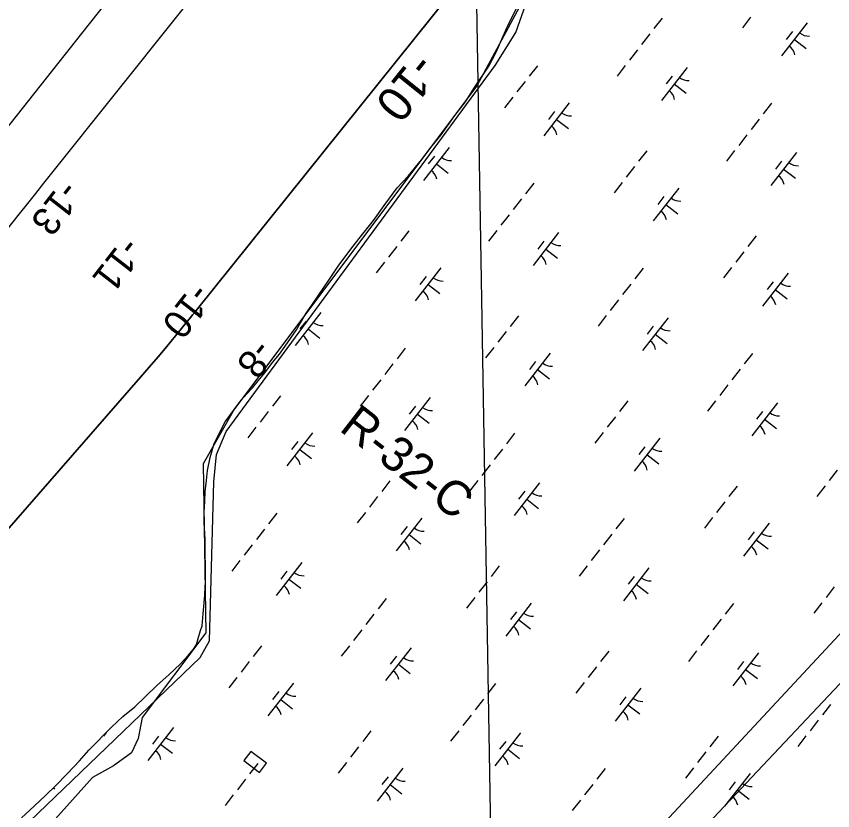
# Model space of a CAD drawing. Extents: x 3888273 to 3909528, y 158682 to 181032.
# Drawn here: x 3903904 to 3904884, y 172801 to 173754 of the extents above; entities that cross this region are included whole.
import ezdxf

# ---------------------------------------------------------------- set-up
doc = ezdxf.new("R2010")
doc.units = 0
for name, color, linetype in [('V-CHAN-DOCK', 7, 'Continuous'), ('V-GRID-MAJR', 7, 'Continuous'), ('V-RIVR-EDGE', 7, 'Continuous'), ('V-RIVR-RANG', 7, 'Continuous'), ('V-RIVR-RANG-IDEN', 7, 'Continuous'), ('V-RRAP-FSHR', 7, 'Continuous'), ('V-TOPO-DPTH', 7, 'Continuous'), ('V-TOPO-MINR', 7, 'Continuous'), ('V-TOPO-MINR-IDEN', 7, 'Continuous'), ('V-UTIL-LINE', 7, 'Continuous'), ('V-WETL-SWMP', 7, 'Continuous')]:
    doc.layers.add(name, color=color, linetype=linetype)

msp = doc.modelspace()

# ---------------------------------------------------------------- linework, layer by layer
at = {"layer": 'V-CHAN-DOCK'}
msp.add_lwpolyline([(3904185.14, 172872.1), (3904176.9, 172861.11), (3904195.65, 172847.04), (3904203.9, 172858.03)], close=True, dxfattribs=at)
at = {"layer": 'V-GRID-MAJR'}
msp.add_spline([(3904558.09, 167799.38), (3904538.27, 168963.98), (3904435.14, 175024.17), (3904428.25, 175428.5)], degree=3, dxfattribs=at)
at = {"layer": 'V-RIVR-EDGE'}
msp.add_lwpolyline([(3904762.85, 174256.21), (3904758.08, 174250.71), (3904712.75, 174172.56), (3904697.12, 174124.1), (3904640.84, 174036.57), (3904581.45, 173952.16), (3904536.12, 173845.87), (3904523.61, 173795.85), (3904456.4, 173670.8), (3904165.66, 173283.16), (3904128.15, 173217.51), (3904131.28, 173014.3), (3904054.68, 172912.7), (3904050, 172887.69), (3904042.18, 172870.5), (3904020.3, 172854.87), (3903995.29, 172840.8), (3903940.58, 172779.84)], dxfattribs=at)
at = {"layer": 'V-RRAP-FSHR'}
msp.add_lwpolyline([(3902466.35, 170877.42), (3902596.49, 171071.95), (3902658.3, 171152.88), (3902704.71, 171211.92), (3903018.72, 171557.62), (3903166.87, 171672.43), (3903285.59, 171793.84), (3903327.09, 171840.64), (3903602.16, 172338.53), (3903762.13, 172628.87), (3903775.89, 172650.57), (3904124.39, 172985.06), (3904135.77, 173004.73), (3904140.83, 173195.62), (3904143.93, 173228.62), (3904155.6, 173256.29), (3904478.63, 173695.58), (3904503.36, 173734.99), (3904568.38, 173920.22), (3904627.61, 174008.46), (3904693.88, 174118.29), (3904723.89, 174185.44), (3904740.73, 174228.43), (3904769.82, 174250.96)], dxfattribs=at)
at = {"layer": 'V-TOPO-DPTH'}
for points in [[(3903868.63, 173590.36), (3903990, 173743.43), (3904051.01, 173820.23), (3904112.12, 173896.95), (3904173.38, 173973.56), (3904234.74, 174050.09), (3904333.49, 174173.03), (3904361.42, 174207.72), (3904389.39, 174242.38), (3904417.43, 174276.97), (3904445.52, 174311.53), (3904538.44, 174425.61)], [(3903868.63, 173590.36), (3903990, 173743.43), (3904051.01, 173820.23), (3904112.12, 173896.95), (3904173.38, 173973.56), (3904234.74, 174050.09), (3904333.49, 174173.03), (3904361.42, 174207.72), (3904389.39, 174242.38), (3904417.43, 174276.97), (3904445.52, 174311.53), (3904538.44, 174425.61)], [(3904753.34, 174263.39), (3904639.87, 174067.01), (3904618.4, 174039.19), (3904581.12, 173979.84), (3904522.19, 173904.52), (3904462.83, 173829.53), (3904403.19, 173754.76), (3904119.62, 173401.31), (3904117.47, 173398.63), (3904115.31, 173395.96), (3904113.14, 173393.3), (3904110.97, 173390.63), (3904094.74, 173370.83), (3904084.39, 173358.32), (3904073.96, 173345.87), (3904063.42, 173333.52), (3904052.8, 173321.24), (3903592.8, 172794.07), (3903139.43, 172139.88), (3902765.16, 171401.22)]]:
    msp.add_lwpolyline(points, dxfattribs=at)
at = {"layer": 'V-TOPO-MINR'}
for points in [[(3903868.63, 173590.36), (3903990, 173743.43), (3904051.01, 173820.23), (3904112.12, 173896.95), (3904173.38, 173973.56), (3904234.74, 174050.09), (3904333.49, 174173.03), (3904361.42, 174207.72), (3904389.39, 174242.38), (3904417.43, 174276.97), (3904445.52, 174311.53), (3904538.44, 174425.61)], [(3902765.16, 171401.22), (3903139.43, 172139.88), (3903592.8, 172794.07), (3904052.8, 173321.24), (3904063.42, 173333.52), (3904073.96, 173345.87), (3904084.39, 173358.32), (3904094.74, 173370.83), (3904110.97, 173390.63), (3904113.14, 173393.3), (3904115.31, 173395.96), (3904117.47, 173398.63), (3904119.62, 173401.31), (3904403.19, 173754.76), (3904462.83, 173829.53), (3904522.19, 173904.52), (3904581.12, 173979.84), (3904618.4, 174039.19), (3904639.87, 174067.01), (3904753.34, 174263.39)], [(3903457.71, 172949.5), (3903907.74, 173517.36), (3903917.45, 173529.6), (3903927.17, 173541.82), (3903936.9, 173554.04), (3903946.63, 173566.25), (3904325.35, 174040.59)]]:
    msp.add_lwpolyline(points, dxfattribs=at)
at = {"layer": 'V-UTIL-LINE'}
for points in [[(3905528.73, 173697.07), (3904376.91, 172459.2), (3904350.43, 172426.1), (3904072.41, 171916.39), (3903483.26, 170883.72), (3902993.41, 170023.17), (3902953.69, 169950.36), (3902854.4, 169652.47), (3902708.76, 169268.53)], [(3902927.21, 169208.96), (3902847.78, 169559.8), (3902827.92, 169778.25), (3902907.35, 170023.17), (3903370.73, 170850.63), (3904006.21, 172022.3), (3904694.65, 172743.84), (3905561.82, 173663.97)]]:
    msp.add_lwpolyline(points, dxfattribs=at)
at = {"layer": 'V-WETL-SWMP'}
for p, q in [((3904494.79, 173745.63), (3904505.15, 173766.11)), ((3904487.52, 173729.89), (3904494.79, 173745.63)), ((3904678.79, 173752.24), (3904668.96, 173739.61)), ((3904785.02, 173753.21), (3904775.2, 173740.58)), ((3904852.86, 173746.41), (3904822.16, 173706.95)), ((3904835.1, 173736.15), (3904827.74, 173726.68)), ((3904479.48, 173711.39), (3904487.52, 173729.89)), ((3904664.05, 173733.3), (3904654.22, 173720.67)), ((3904837.51, 173726.68), (3904851.72, 173715.63)), ((3904471.05, 173694.46), (3904479.48, 173711.39)), ((3904649.31, 173714.36), (3904639.48, 173701.73)), ((3904452.92, 173667.64), (3904471.05, 173694.46)), ((3904529.11, 173695.17), (3904519.28, 173682.54)), ((3904634.57, 173695.41), (3904624.75, 173682.79)), ((3904708.72, 173692.94), (3904678.01, 173653.48)), ((3904514.37, 173676.23), (3904504.55, 173663.6)), ((3904690.96, 173682.68), (3904683.59, 173673.21)), ((3904442.9, 173651.87), (3904452.92, 173667.64)), ((3904693.36, 173673.21), (3904707.57, 173662.16)), ((3904499.63, 173657.29), (3904489.81, 173644.66)), ((3904430.15, 173635.28), (3904442.9, 173651.87)), ((3904567.47, 173650.49), (3904536.77, 173611.03)), ((3904810.07, 173650.1), (3904800.24, 173637.47)), ((3904549.72, 173640.24), (3904542.35, 173630.76)), ((3904413.55, 173612), (3904430.15, 173635.28)), ((3904552.12, 173630.76), (3904566.33, 173619.71)), ((3904795.33, 173631.15), (3904785.5, 173618.53)), ((3904401.17, 173596.98), (3904413.55, 173612)), ((3904780.59, 173612.21), (3904770.77, 173599.58)), ((3904389.97, 173582.37), (3904401.17, 173596.98)), ((3904423.33, 173597.02), (3904392.62, 173557.56)), ((3904660.39, 173593.03), (3904650.56, 173580.4)), ((3904765.85, 173593.27), (3904756.03, 173580.64)), ((3904840, 173590.8), (3904809.29, 173551.34)), ((3904374.12, 173562.62), (3904389.97, 173582.37)), ((3904405.57, 173586.77), (3904398.2, 173577.29)), ((3904822.24, 173580.54), (3904814.87, 173571.07)), ((3904407.98, 173577.29), (3904422.18, 173566.24)), ((3904645.65, 173574.09), (3904635.83, 173561.46)), ((3904824.64, 173571.07), (3904838.85, 173560.01)), ((3904360.95, 173548.39), (3904374.12, 173562.62)), ((3904524.68, 173554.18), (3904514.85, 173541.55)), ((3904630.91, 173555.14), (3904621.09, 173542.52)), ((3904345.11, 173527.46), (3904360.95, 173548.39)), ((3904698.75, 173548.35), (3904668.05, 173508.89)), ((3904509.94, 173535.23), (3904500.12, 173522.61)), ((3904681, 173538.09), (3904673.63, 173528.62)), ((3904332.37, 173509.31), (3904345.11, 173527.46)), ((3904683.4, 173528.62), (3904697.61, 173517.56)), ((3904495.2, 173516.29), (3904485.38, 173503.67)), ((3904318.07, 173491.53), (3904332.37, 173509.31)), ((3904305.31, 173474.95), (3904318.07, 173491.53)), ((3904375, 173497.11), (3904365.18, 173484.48)), ((3904480.47, 173497.35), (3904470.64, 173484.72)), ((3904554.61, 173494.88), (3904523.91, 173455.42)), ((3904791.67, 173490.88), (3904781.85, 173478.26)), ((3904536.85, 173484.62), (3904529.48, 173475.15)), ((3904290.25, 173454.42), (3904305.31, 173474.95)), ((3904360.27, 173478.17), (3904350.44, 173465.54)), ((3904539.26, 173475.15), (3904553.46, 173464.09)), ((3904776.93, 173471.94), (3904767.11, 173459.31)), ((3904278.68, 173437.85), (3904290.25, 173454.42)), ((3904345.53, 173459.23), (3904335.7, 173446.6)), ((3904413.37, 173452.43), (3904382.66, 173412.97)), ((3904655.96, 173452.03), (3904646.14, 173439.4)), ((3904762.19, 173453), (3904752.37, 173440.37)), ((3904395.61, 173442.17), (3904388.24, 173432.7)), ((3904830.04, 173446.2), (3904799.33, 173406.74)), ((3904266.72, 173420.1), (3904278.68, 173437.85)), ((3904398.02, 173432.7), (3904412.22, 173421.64)), ((3904641.22, 173433.09), (3904631.4, 173420.46)), ((3904812.28, 173435.95), (3904804.91, 173426.47)), ((3904814.68, 173426.47), (3904828.89, 173415.42)), ((3904258.62, 173407.87), (3904266.72, 173420.1)), ((3904626.48, 173414.15), (3904616.66, 173401.52)), ((3904250.91, 173396.82), (3904258.62, 173407.87)), ((3904269.22, 173398.96), (3904238.52, 173359.5)), ((3904240.13, 173378.3), (3904250.91, 173396.82)), ((3904506.28, 173394.96), (3904496.46, 173382.34)), ((3904611.75, 173395.21), (3904601.92, 173382.58)), ((3904685.89, 173392.73), (3904655.19, 173353.27)), ((3904251.47, 173388.7), (3904244.1, 173379.23)), ((3904668.13, 173382.48), (3904660.76, 173373)), ((3904229.33, 173362.52), (3904240.13, 173378.3)), ((3904253.87, 173379.23), (3904268.08, 173368.17)), ((3904491.55, 173376.02), (3904481.72, 173363.39)), ((3904670.54, 173373), (3904684.74, 173361.95)), ((3904219.68, 173349.1), (3904229.33, 173362.52)), ((3904370.57, 173356.11), (3904360.75, 173343.49)), ((3904476.81, 173357.08), (3904466.98, 173344.45)), ((3904211.17, 173338.83), (3904219.68, 173349.1)), ((3904544.65, 173350.28), (3904513.94, 173310.82)), ((3904787.24, 173349.89), (3904777.42, 173337.26)), ((3904201.9, 173326.59), (3904211.17, 173338.83)), ((3904355.84, 173337.17), (3904346.01, 173324.54)), ((3904526.89, 173340.03), (3904519.52, 173330.56)), ((3904194.17, 173317.11), (3904201.9, 173326.59)), ((3904529.3, 173330.55), (3904543.5, 173319.5)), ((3904772.5, 173330.95), (3904762.68, 173318.32)), ((3904187.21, 173308.42), (3904194.17, 173317.11)), ((3904341.1, 173318.23), (3904331.27, 173305.6)), ((3904180.62, 173301.3), (3904187.21, 173308.42)), ((3904757.77, 173312), (3904747.94, 173299.38)), ((3904173.65, 173293.78), (3904180.62, 173301.3)), ((3904220.9, 173299.05), (3904211.07, 173286.42)), ((3904326.36, 173299.29), (3904316.53, 173286.66)), ((3904400.5, 173296.81), (3904369.8, 173257.35)), ((3904164.38, 173281.15), (3904173.65, 173293.78)), ((3904382.75, 173286.56), (3904375.38, 173277.09)), ((3904637.56, 173292.82), (3904627.74, 173280.19)), ((3904743.03, 173293.06), (3904733.2, 173280.43)), ((3904817.17, 173290.59), (3904786.47, 173251.13)), ((3904154.34, 173267.73), (3904164.38, 173281.15)), ((3904206.16, 173280.1), (3904196.33, 173267.48)), ((3904385.15, 173277.08), (3904399.36, 173266.03)), ((3904799.41, 173280.33), (3904792.04, 173270.86)), ((3904148.58, 173256.31), (3904154.34, 173267.73)), ((3904622.83, 173273.88), (3904613, 173261.25)), ((3904801.82, 173270.86), (3904816.02, 173259.8)), ((3904141.29, 173241.74), (3904148.58, 173256.31)), ((3904191.42, 173261.16), (3904181.6, 173248.53)), ((3904608.09, 173254.94), (3904598.26, 173242.31)), ((3904259.26, 173254.37), (3904228.56, 173214.9)), ((3904501.85, 173253.97), (3904492.03, 173241.34)), ((3904675.93, 173248.14), (3904645.23, 173208.68)), ((3904136.38, 173224.85), (3904141.29, 173241.74)), ((3904241.5, 173244.11), (3904234.14, 173234.64)), ((3904658.17, 173237.88), (3904650.8, 173228.41)), ((3904243.91, 173234.63), (3904258.12, 173223.58)), ((3904487.12, 173235.03), (3904477.29, 173222.4)), ((3904660.58, 173228.41), (3904674.78, 173217.36)), ((3904133.41, 173209.15), (3904136.38, 173224.85)), ((3904472.38, 173216.08), (3904462.55, 173203.46)), ((3904131.97, 173197.38), (3904133.41, 173209.15)), ((3904889.05, 173209.86), (3904879.22, 173197.23)), ((3904130.54, 173184.05), (3904131.97, 173197.38)), ((3904352.18, 173196.9), (3904342.35, 173184.27)), ((3904457.64, 173197.14), (3904447.82, 173184.52)), ((3904531.78, 173194.67), (3904501.08, 173155.21)), ((3904768.85, 173190.67), (3904759.02, 173178.05)), ((3904874.31, 173190.92), (3904864.48, 173178.29)), ((3904129.88, 173172.68), (3904130.54, 173184.05)), ((3904337.44, 173177.96), (3904327.61, 173165.33)), ((3904514.03, 173184.41), (3904506.66, 173174.94)), ((3904129.23, 173159.36), (3904129.88, 173172.68)), ((3904516.43, 173174.94), (3904530.64, 173163.89)), ((3904754.11, 173171.73), (3904744.28, 173159.11)), ((3904129.37, 173146.83), (3904129.23, 173159.36)), ((3904216.47, 173158.05), (3904206.64, 173145.42)), ((3904322.7, 173159.02), (3904312.88, 173146.39)), ((3904390.54, 173152.22), (3904359.84, 173112.76)), ((3904633.14, 173151.82), (3904623.31, 173139.2)), ((3904739.37, 173152.79), (3904729.54, 173140.16)), ((3904130.36, 173126.47), (3904129.37, 173146.83)), ((3904201.73, 173139.11), (3904191.9, 173126.48)), ((3904372.79, 173141.96), (3904365.42, 173132.49)), ((3904807.21, 173146), (3904776.51, 173106.53)), ((3904375.19, 173132.49), (3904389.4, 173121.44)), ((3904618.4, 173132.88), (3904608.57, 173120.25)), ((3904789.45, 173135.74), (3904782.08, 173126.27)), ((3904130.53, 173110.41), (3904130.36, 173126.47)), ((3904186.99, 173120.17), (3904177.17, 173107.54)), ((3904791.86, 173126.26), (3904806.06, 173115.21)), ((3904130.71, 173093.57), (3904130.53, 173110.41)), ((3904603.66, 173113.94), (3904593.83, 173101.31)), ((3904172.25, 173101.22), (3904162.43, 173088.6)), ((3904246.4, 173098.75), (3904215.69, 173059.29)), ((3904130.9, 173075.16), (3904130.71, 173093.57)), ((3904228.64, 173088.49), (3904221.27, 173079.02)), ((3904483.46, 173094.76), (3904473.63, 173082.13)), ((3904588.92, 173095), (3904579.1, 173082.37)), ((3904663.06, 173092.53), (3904632.36, 173053.06)), ((3904231.04, 173079.02), (3904245.25, 173067.97)), ((3904645.31, 173082.27), (3904637.94, 173072.8)), ((3904129.89, 173059.88), (3904130.57, 173069.68)), ((3904130.57, 173069.68), (3904130.9, 173075.16)), ((3904468.72, 173075.81), (3904458.9, 173063.19)), ((3904647.71, 173072.79), (3904661.92, 173061.74)), ((3904885.39, 173069.59), (3904875.56, 173056.96)), ((3904128.17, 173037.14), (3904129.89, 173059.88)), ((3904347.75, 173055.9), (3904337.92, 173043.28)), ((3904453.98, 173056.87), (3904444.16, 173044.24)), ((3904521.82, 173050.08), (3904491.12, 173010.61)), ((3904764.42, 173049.68), (3904754.59, 173037.05)), ((3904870.65, 173050.65), (3904860.82, 173038.02)), ((3904504.07, 173039.82), (3904496.7, 173030.35)), ((3904126.75, 173023.03), (3904128.17, 173037.14)), ((3904333.01, 173036.96), (3904323.19, 173024.34)), ((3904506.47, 173030.35), (3904520.68, 173019.29)), ((3904749.68, 173030.74), (3904739.85, 173018.11)), ((3904124.85, 173017.13), (3904126.75, 173023.03)), ((3904122.21, 173007.7), (3904124.85, 173017.13)), ((3904318.27, 173018.02), (3904308.45, 173005.39)), ((3904734.94, 173011.8), (3904725.11, 172999.17)), ((3904116.47, 172994.72), (3904119.93, 173000.63)), ((3904119.93, 173000.63), (3904122.21, 173007.7)), ((3904109.89, 172987.21), (3904116.47, 172994.72)), ((3904198.07, 172998.84), (3904188.25, 172986.21)), ((3904303.53, 172999.08), (3904293.71, 172986.45)), ((3904377.68, 172996.61), (3904346.97, 172957.14)), ((3904614.74, 172992.61), (3904604.91, 172979.98)), ((3904720.2, 172992.85), (3904710.38, 172980.23)), ((3904100.6, 172976.93), (3904109.89, 172987.21)), ((3904359.92, 172986.35), (3904352.55, 172976.88)), ((3904794.34, 172990.38), (3904763.64, 172950.92)), ((3904087.41, 172964.64), (3904100.6, 172976.93)), ((3904183.33, 172979.9), (3904173.51, 172967.27)), ((3904362.33, 172976.88), (3904376.53, 172965.82)), ((3904600, 172973.67), (3904590.18, 172961.04)), ((3904776.59, 172980.12), (3904769.22, 172970.65)), ((3904072.27, 172951.17), (3904087.41, 172964.64)), ((3904778.99, 172970.65), (3904793.2, 172959.6)), ((3904168.6, 172960.95), (3904158.77, 172948.33)), ((3904236.44, 172954.16), (3904205.73, 172914.7)), ((3904479.03, 172953.76), (3904469.2, 172941.13)), ((3904585.26, 172954.73), (3904575.44, 172942.1)), ((3904058.7, 172938.1), (3904072.27, 172951.17)), ((3904218.68, 172943.9), (3904211.31, 172934.43)), ((3904653.1, 172947.93), (3904622.4, 172908.47)), ((3904045.9, 172925.82), (3904058.7, 172938.1)), ((3904221.08, 172934.43), (3904235.29, 172923.37)), ((3904464.29, 172934.82), (3904454.47, 172922.19)), ((3904635.35, 172937.67), (3904627.98, 172928.2)), ((3904031.54, 172913.92), (3904045.9, 172925.82)), ((3904637.75, 172928.2), (3904651.96, 172917.15)), ((3904880.96, 172928.59), (3904871.13, 172915.96)), ((3904017.96, 172901.25), (3904031.54, 172913.92)), ((3904449.55, 172915.88), (3904439.73, 172903.25)), ((3904866.22, 172909.65), (3904856.4, 172897.02)), ((3903990.83, 172873.54), (3904017.96, 172901.25)), ((3904011.62, 172894.77), (3904008.32, 172890.53)), ((3904092.29, 172900.69), (3904061.59, 172861.23)), ((3904329.35, 172896.69), (3904319.53, 172884.06)), ((3904434.82, 172896.93), (3904424.99, 172884.31)), ((3904508.96, 172894.46), (3904478.25, 172855)), ((3904074.53, 172890.43), (3904067.16, 172880.96)), ((3904491.2, 172884.2), (3904483.83, 172874.73)), ((3904746.02, 172890.47), (3904736.19, 172877.84)), ((3904851.48, 172890.71), (3904841.66, 172878.08)), ((3903979.61, 172860.89), (3903990.83, 172873.54)), ((3904076.94, 172880.96), (3904091.14, 172869.9)), ((3904314.61, 172877.75), (3904304.79, 172865.12)), ((3904493.61, 172874.73), (3904507.81, 172863.68)), ((3904731.28, 172871.52), (3904721.46, 172858.9)), ((3903964.89, 172845.46), (3903979.61, 172860.89)), ((3904193.64, 172857.84), (3904183.82, 172845.21)), ((3904299.88, 172858.81), (3904290.05, 172846.18)), ((3903951.33, 172831.22), (3903964.89, 172845.46)), ((3904367.72, 172852.01), (3904337.01, 172812.55)), ((3904610.31, 172851.62), (3904600.48, 172838.99)), ((3904716.54, 172852.58), (3904706.72, 172839.95)), ((3904784.38, 172845.79), (3904753.68, 172806.32)), ((3904178.9, 172838.9), (3904169.08, 172826.27)), ((3904349.96, 172841.76), (3904342.59, 172832.28)), ((3904766.63, 172835.53), (3904759.26, 172826.06)), ((3903939.3, 172819.73), (3903951.33, 172831.22)), ((3903948.52, 172828.53), (3903949.9, 172827.45)), ((3904352.36, 172832.28), (3904366.57, 172821.23)), ((3904595.57, 172832.67), (3904585.75, 172820.05)), ((3904769.03, 172826.06), (3904783.24, 172815)), ((3903925.34, 172806.27), (3903939.3, 172819.73)), ((3904164.17, 172819.96), (3904154.34, 172807.33)), ((3903910.21, 172792.4), (3903925.34, 172806.27)), ((3904580.83, 172813.73), (3904571.01, 172801.1))]:
    msp.add_line(p, q, dxfattribs=at)
for centre, start, end in [((3904854.66, 173748.34), 231.34298, 272.88664), ((3904820.73, 173704.74), 11.34298, 52.88663), ((3904710.51, 173694.87), 231.34298, 272.88664), ((3904676.59, 173651.27), 11.34298, 52.88663), ((3904569.27, 173652.42), 231.34298, 272.88664), ((3904535.35, 173608.82), 11.34298, 52.88663), ((3904425.13, 173598.95), 231.34298, 272.88664), ((3904841.79, 173592.72), 231.34298, 272.88664), ((3904391.2, 173555.35), 11.34298, 52.88663), ((3904807.87, 173549.12), 11.34298, 52.88663), ((3904700.55, 173550.27), 231.34298, 272.88664), ((3904666.63, 173506.67), 11.34298, 52.88663), ((3904556.41, 173496.8), 231.34298, 272.88664), ((3904522.48, 173453.2), 11.34298, 52.88663), ((3904415.17, 173454.35), 231.34298, 272.88664), ((3904831.83, 173448.13), 231.34298, 272.88664), ((3904381.24, 173410.75), 11.34298, 52.88663), ((3904797.91, 173404.53), 11.34298, 52.88663), ((3904271.02, 173400.88), 231.34298, 272.88664), ((3904687.69, 173394.66), 231.34298, 272.88664), ((3904237.1, 173357.28), 11.34298, 52.88663), ((3904653.76, 173351.06), 11.34298, 52.88663), ((3904546.45, 173352.21), 231.34298, 272.88664), ((3904512.52, 173308.61), 11.34298, 52.88663), ((3904402.3, 173298.74), 231.34298, 272.88664), ((3904818.97, 173292.51), 231.34298, 272.88664), ((3904368.38, 173255.14), 11.34298, 52.88663), ((3904785.04, 173248.91), 11.34298, 52.88663), ((3904261.06, 173256.29), 231.34298, 272.88664), ((3904677.73, 173250.06), 231.34298, 272.88664), ((3904227.14, 173212.69), 11.34298, 52.88663), ((3904643.8, 173206.46), 11.34298, 52.88663), ((3904533.58, 173196.59), 231.34298, 272.88664), ((3904499.66, 173152.99), 11.34298, 52.88663), ((3904392.34, 173154.14), 231.34298, 272.88664), ((3904809.01, 173147.92), 231.34298, 272.88664), ((3904358.42, 173110.54), 11.34298, 52.88663), ((3904775.08, 173104.32), 11.34298, 52.88663), ((3904248.19, 173100.67), 231.34298, 272.88664), ((3904664.86, 173094.45), 231.34298, 272.88664), ((3904214.27, 173057.07), 11.34298, 52.88663), ((3904630.94, 173050.85), 11.34298, 52.88663), ((3904523.62, 173052), 231.34298, 272.88664), ((3904489.7, 173008.4), 11.34298, 52.88663), ((3904379.47, 172998.53), 231.34298, 272.88664), ((3904796.14, 172992.3), 231.34298, 272.88664), ((3904345.55, 172954.93), 11.34298, 52.88663), ((3904762.22, 172948.7), 11.34298, 52.88663), ((3904238.23, 172956.08), 231.34298, 272.88664), ((3904654.9, 172949.85), 231.34298, 272.88664), ((3904204.31, 172912.48), 11.34298, 52.88663), ((3904620.98, 172906.25), 11.34298, 52.88663), ((3904094.09, 172902.61), 231.34298, 272.88664), ((3904060.16, 172859.01), 11.34298, 52.88663), ((3904510.76, 172896.38), 231.34298, 272.88664), ((3904476.83, 172852.78), 11.34298, 52.88663), ((3904369.51, 172853.94), 231.34298, 272.88664), ((3904786.18, 172847.71), 231.34298, 272.88664), ((3904335.59, 172810.34), 11.34298, 52.88663), ((3904752.26, 172804.11), 11.34298, 52.88663)]:
    msp.add_arc(centre, 17.62, start, end, dxfattribs=at)

# ---------------------------------------------------------------- texts
at = {"layer": 'V-RIVR-RANG'}
for s, p in [('-13', (3903959.45, 173559.74)), ('-11', (3904033.21, 173491.7)), ('-10', (3904116.78, 173436.26)), ('-8', (3904191.03, 173368.85))]:
    msp.add_text(s, height=33.5, rotation=232.06833, dxfattribs=at).set_placement(p)
at = {"layer": 'V-RIVR-RANG-IDEN'}
msp.add_text('R-32-C', height=41.5, rotation=322.21427, dxfattribs=at).set_placement((3904290.02, 173258.02))
at = {"layer": 'V-TOPO-MINR-IDEN'}
msp.add_text('-10', height=41.5, rotation=231.2601, dxfattribs=at).set_placement((3904382.74, 173712.69))

doc.saveas('drawing.dxf')
